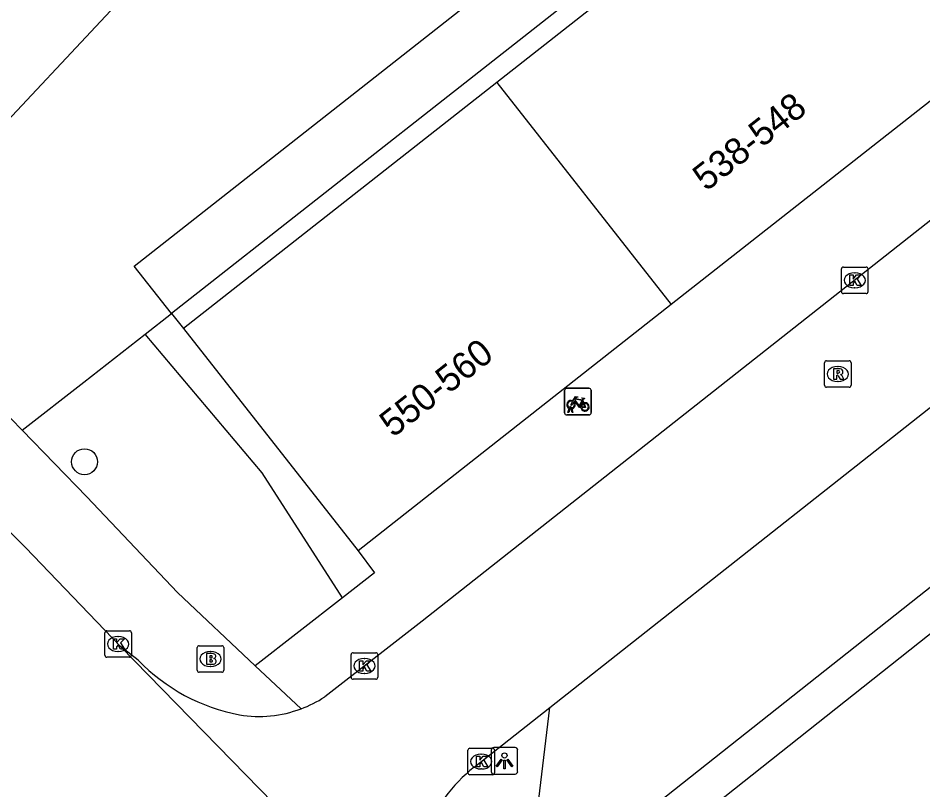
# Model space of a CAD drawing. Extents: x 159222 to 160346, y 381249 to 382166.
# Drawn here: x 159571.27 to 159605.34, y 381539.78 to 381568.84 of the extents above; entities that cross this region are included whole.
import ezdxf

# ---------------------------------------------------------------- set-up
doc = ezdxf.new("R2010")
doc.units = 0
for name, color, linetype in [('IMGEO_Boom', 7, 'Continuous'), ('IMGEO_Brandkraan', 7, 'Continuous'), ('IMGEO_Fietsenrek', 7, 'Continuous'), ('IMGEO_Groenvoorziening', 7, 'Continuous'), ('IMGEO_Haag', 7, 'Continuous'), ('IMGEO_Kolk', 7, 'Continuous'), ('IMGEO_Lichtpunt', 7, 'Continuous'), ('IMGEO_Pand', 7, 'Continuous'), ('IMGEO_Pand_nummerreeks', 7, 'Continuous'), ('IMGEO_Parkeervlak_open', 7, 'Continuous'), ('IMGEO_Rijbaan_lokaal_gesloten', 7, 'Continuous'), ('IMGEO_Rijbaan_lokaal_open', 7, 'Continuous'), ('IMGEO_Rioolput', 7, 'Continuous'), ('IMGEO_Voetpad_open', 7, 'Continuous')]:
    doc.layers.add(name, color=color, linetype=linetype)

msp = doc.modelspace()

# ---------------------------------------------------------------- linework, layer by layer
at = {"layer": 'IMGEO_Boom'}
msp.add_circle((159573.769, 381552.138), 0.489, dxfattribs=at)
at = {"layer": 'IMGEO_Brandkraan'}
for p, q in [((159578.01, 381544.286), (159578.01, 381545.138)), ((159578.085, 381545.212), (159578.937, 381545.212)), ((159579.011, 381545.138), (159579.011, 381544.286)), ((159578.498, 381544.992), (159578.523, 381544.992)), ((159578.521, 381544.432), (159578.496, 381544.432)), ((159578.937, 381544.212), (159578.085, 381544.212))]:
    msp.add_line(p, q, dxfattribs=at)
for points in [[(159578.01, 381544.286), (159578.01, 381545.138)], [(159578.085, 381545.212), (159578.937, 381545.212)], [(159579.011, 381545.138), (159579.011, 381544.286)], [(159578.358, 381544.912), (159578.358, 381544.512), (159578.571, 381544.512)], [(159578.589, 381544.912), (159578.358, 381544.912)], [(159578.537, 381544.831), (159578.483, 381544.831), (159578.483, 381544.755)], [(159578.483, 381544.755), (159578.536, 381544.755)], [(159578.545, 381544.679), (159578.483, 381544.679), (159578.483, 381544.598)], [(159578.483, 381544.598), (159578.545, 381544.598)], [(159578.937, 381544.212), (159578.085, 381544.212)]]:
    msp.add_lwpolyline(points, dxfattribs=at)
for centre, radius, start, end in [((159578.087, 381545.136), 0.0765, 91.552, 178.448), ((159578.087, 381545.136), 0.0765, 91.552, 178.448), ((159578.935, 381545.136), 0.0765, 1.552, 88.448), ((159578.935, 381545.136), 0.0765, 1.552, 88.448), ((159578.538, 381544.793), 0.0379, 267.8285, 90.9355), ((159578.593, 381544.767), 0.145, 59.4692, 91.5367), ((159578.618, 381544.814), 0.0922, 285.5137, 58.1501), ((159578.623, 381544.622), 0.105, 301.3115, 78.989), ((159578.546, 381544.638), 0.0404, 269.8759, 90.5077), ((159578.577, 381544.763), 0.251, 268.6676, 293.5347), ((159578.087, 381544.288), 0.0765, 181.552, 268.448), ((159578.087, 381544.288), 0.0765, 181.552, 268.448), ((159578.935, 381544.288), 0.0765, 271.552, 358.448), ((159578.935, 381544.288), 0.0765, 271.552, 358.448)]:
    msp.add_arc(centre, radius, start, end, dxfattribs=at)
for centre, major_axis, ratio, start_param, end_param in [((159578.497, 381544.712), (-0.387, 0.002), 0.722429, 4.712389, 7.853982), ((159578.522, 381544.712), (-0.39, 0.002), 0.717154, 1.570796, 4.712389)]:
    msp.add_ellipse(centre, major_axis=major_axis, ratio=ratio, start_param=start_param, end_param=end_param, dxfattribs=at)
at = {"layer": 'IMGEO_Fietsenrek'}
for p, q in [((159591.847, 381553.977), (159591.847, 381554.818)), ((159591.847, 381554.818), (159591.847, 381553.977)), ((159591.922, 381554.902), (159592.763, 381554.902)), ((159592.763, 381554.902), (159591.922, 381554.902)), ((159592.847, 381554.827), (159592.847, 381553.986)), ((159592.847, 381553.986), (159592.847, 381554.827)), ((159592.534, 381554.451), (159592.57, 381554.356)), ((159592.772, 381553.902), (159591.931, 381553.902)), ((159591.931, 381553.902), (159592.772, 381553.902)), ((159591.974, 381553.986), (159592.013, 381554.146)), ((159592.008, 381553.986), (159591.974, 381553.986)), ((159592.043, 381554.134), (159592.008, 381553.986)), ((159592.085, 381554.158), (159592.084, 381554.162)), ((159592.126, 381553.986), (159592.092, 381554.128)), ((159592.116, 381554.169), (159592.117, 381554.162)), ((159592.124, 381554.132), (159592.159, 381553.986)), ((159592.159, 381553.986), (159592.126, 381553.986))]:
    msp.add_line(p, q, dxfattribs=at)
for points in [[(159592.16, 381554.428), (159592.255, 381554.592), (159592.341, 381554.578), (159592.343, 381554.569), (159592.287, 381554.558), (159592.26, 381554.513), (159592.516, 381554.472)], [(159592.181, 381554.376), (159592.129, 381554.286), (159592.089, 381554.261), (159592.09, 381554.308), (159592.145, 381554.402)], [(159592.456, 381554.184), (159592.406, 381554.184), (159592.215, 381554.435), (159592.196, 381554.403)], [(159592.503, 381554.447), (159592.246, 381554.488), (159592.229, 381554.459), (159592.396, 381554.239), (159592.503, 381554.447)], [(159592.551, 381554.349), (159592.521, 381554.426), (159592.412, 381554.208), (159592.455, 381554.208)], [(159592.485, 381554.208), (159592.605, 381554.207), (159592.561, 381554.321)], [(159592.581, 381554.328), (159592.636, 381554.183), (159592.486, 381554.183)], [(159592.516, 381554.472), (159592.541, 381554.521), (159592.535, 381554.525), (159592.512, 381554.529), (159592.5, 381554.536), (159592.499, 381554.539), (159592.501, 381554.544), (159592.596, 381554.529), (159592.598, 381554.519), (159592.588, 381554.506), (159592.576, 381554.5), (159592.562, 381554.506), (159592.534, 381554.451)]]:
    msp.add_lwpolyline(points, dxfattribs=at)
for centre, radius, start, end in [((159591.925, 381554.824), 0.0779, 92.4484, 184.2845), ((159591.925, 381554.824), 0.0779, 92.4484, 184.2845), ((159592.769, 381554.824), 0.0779, 2.4484, 94.2845), ((159592.769, 381554.824), 0.0779, 2.4484, 94.2845), ((159592.087, 381554.287), 0.159, 62.6766, 242.1369), ((159592.087, 381554.287), 0.129, 63.3192, 238.903), ((159592.087, 381554.287), 0.129, 283.6043, 43.4302), ((159592.087, 381554.287), 0.159, 283.5766, 46.6042), ((159592.614, 381554.203), 0.159, 113.3408, 178.3217), ((159592.614, 381554.203), 0.159, 187.0065, 105.7708), ((159592.614, 381554.203), 0.129, 113.923, 177.9556), ((159592.614, 381554.203), 0.129, 188.6715, 104.5883), ((159591.925, 381553.98), 0.0779, 182.4484, 274.2845), ((159591.925, 381553.98), 0.0779, 182.4484, 274.2845), ((159592.067, 381554.158), 0.0499, 12.8025, 158.6934), ((159592.087, 381554.287), 0.159, 253.9967, 271.7867), ((159592.067, 381554.158), 0.0174, 12.8025, 163.4502), ((159592.087, 381554.287), 0.129, 253.415, 269.0204), ((159592.769, 381553.98), 0.0779, 272.4484, 4.2845), ((159592.769, 381553.98), 0.0779, 272.4484, 4.2845)]:
    msp.add_arc(centre, radius, start, end, dxfattribs=at)
at = {"layer": 'IMGEO_Groenvoorziening'}
for points in [[(159577.049, 381557.715), (159575.636, 381559.503), (159621.716, 381595.714)], [(159623.339, 381594.077), (159577.049, 381557.715)], [(159576.056, 381556.935), (159577.049, 381557.715)], [(159577.049, 381557.715), (159577.496, 381557.149)], [(159571.415, 381553.33), (159573.741, 381555.137), (159576.056, 381556.935)], [(159583.479, 381547.014), (159580.454, 381551.717), (159576.056, 381556.935)]]:
    msp.add_lwpolyline(points, dxfattribs=at)
at = {"layer": 'IMGEO_Haag'}
msp.add_lwpolyline([(159635.501, 381555.629), (159627.13, 381563.32), (159609.69, 381548.885), (159590.614, 381533.765)], dxfattribs=at)
at = {"layer": 'IMGEO_Kolk'}
for p, q in [((159602.271, 381558.543), (159602.271, 381559.395)), ((159602.346, 381559.469), (159603.198, 381559.469)), ((159603.272, 381559.395), (159603.272, 381558.543)), ((159602.759, 381559.249), (159602.784, 381559.249)), ((159602.782, 381558.689), (159602.757, 381558.689)), ((159603.198, 381558.469), (159602.346, 381558.469)), ((159574.607, 381545.775), (159575.459, 381545.775)), ((159574.532, 381544.849), (159574.532, 381545.701)), ((159575.02, 381545.555), (159575.045, 381545.555)), ((159575.533, 381545.701), (159575.533, 381544.849)), ((159575.459, 381544.775), (159574.607, 381544.775)), ((159575.043, 381544.995), (159575.018, 381544.995)), ((159583.807, 381544.022), (159583.807, 381544.874)), ((159583.882, 381544.948), (159584.734, 381544.948)), ((159584.295, 381544.728), (159584.32, 381544.728)), ((159584.808, 381544.874), (159584.808, 381544.022)), ((159584.318, 381544.168), (159584.293, 381544.168)), ((159584.734, 381543.948), (159583.882, 381543.948)), ((159588.283, 381541.35), (159589.135, 381541.35)), ((159588.208, 381540.424), (159588.208, 381541.276)), ((159588.696, 381541.13), (159588.721, 381541.13)), ((159589.209, 381541.276), (159589.209, 381540.424)), ((159589.135, 381540.35), (159588.283, 381540.35)), ((159588.719, 381540.57), (159588.694, 381540.57))]:
    msp.add_line(p, q, dxfattribs=at)
for points in [[(159602.271, 381558.543), (159602.271, 381559.395)], [(159602.346, 381559.469), (159603.198, 381559.469)], [(159603.272, 381559.395), (159603.272, 381558.543)], [(159602.592, 381559.169), (159602.715, 381559.169), (159602.715, 381559.018), (159602.845, 381559.169), (159603.009, 381559.169), (159602.863, 381559.018), (159603.016, 381558.769), (159602.864, 381558.769), (159602.779, 381558.933), (159602.715, 381558.866), (159602.715, 381558.769), (159602.592, 381558.769), (159602.592, 381559.169)], [(159603.198, 381558.469), (159602.346, 381558.469)], [(159574.607, 381545.775), (159575.459, 381545.775)], [(159574.532, 381544.849), (159574.532, 381545.701)], [(159574.853, 381545.475), (159574.976, 381545.475), (159574.976, 381545.324), (159575.106, 381545.475), (159575.27, 381545.475), (159575.124, 381545.324), (159575.277, 381545.075), (159575.125, 381545.075), (159575.04, 381545.239), (159574.976, 381545.172), (159574.976, 381545.075), (159574.853, 381545.075), (159574.853, 381545.475)], [(159575.533, 381545.701), (159575.533, 381544.849)], [(159575.459, 381544.775), (159574.607, 381544.775)], [(159583.807, 381544.022), (159583.807, 381544.874)], [(159583.882, 381544.948), (159584.734, 381544.948)], [(159584.808, 381544.874), (159584.808, 381544.022)], [(159584.128, 381544.648), (159584.251, 381544.648), (159584.251, 381544.497), (159584.381, 381544.648), (159584.545, 381544.648), (159584.399, 381544.497), (159584.552, 381544.248), (159584.4, 381544.248), (159584.315, 381544.412), (159584.251, 381544.345), (159584.251, 381544.248), (159584.128, 381544.248), (159584.128, 381544.648)], [(159584.734, 381543.948), (159583.882, 381543.948)], [(159588.283, 381541.35), (159589.135, 381541.35)], [(159588.208, 381540.424), (159588.208, 381541.276)], [(159588.529, 381541.05), (159588.652, 381541.05), (159588.652, 381540.899), (159588.782, 381541.05), (159588.946, 381541.05), (159588.8, 381540.899), (159588.953, 381540.65), (159588.801, 381540.65), (159588.716, 381540.814), (159588.652, 381540.747), (159588.652, 381540.65), (159588.529, 381540.65), (159588.529, 381541.05)], [(159589.209, 381541.276), (159589.209, 381540.424)], [(159589.135, 381540.35), (159588.283, 381540.35)]]:
    msp.add_lwpolyline(points, dxfattribs=at)
for centre, start, end in [((159602.348, 381559.393), 91.552, 178.448), ((159602.348, 381559.393), 91.552, 178.448), ((159603.196, 381559.393), 1.552, 88.448), ((159603.196, 381559.393), 1.552, 88.448), ((159602.348, 381558.545), 181.552, 268.448), ((159602.348, 381558.545), 181.552, 268.448), ((159603.196, 381558.545), 271.552, 358.448), ((159603.196, 381558.545), 271.552, 358.448), ((159574.609, 381545.699), 91.552, 178.448), ((159574.609, 381545.699), 91.552, 178.448), ((159575.457, 381545.699), 1.552, 88.448), ((159575.457, 381545.699), 1.552, 88.448), ((159574.609, 381544.851), 181.552, 268.448), ((159574.609, 381544.851), 181.552, 268.448), ((159575.457, 381544.851), 271.552, 358.448), ((159575.457, 381544.851), 271.552, 358.448), ((159583.884, 381544.872), 91.552, 178.448), ((159583.884, 381544.872), 91.552, 178.448), ((159584.732, 381544.872), 1.552, 88.448), ((159584.732, 381544.872), 1.552, 88.448), ((159583.884, 381544.024), 181.552, 268.448), ((159583.884, 381544.024), 181.552, 268.448), ((159584.732, 381544.024), 271.552, 358.448), ((159584.732, 381544.024), 271.552, 358.448), ((159588.285, 381541.274), 91.552, 178.448), ((159588.285, 381541.274), 91.552, 178.448), ((159589.133, 381541.274), 1.552, 88.448), ((159589.133, 381541.274), 1.552, 88.448), ((159588.285, 381540.426), 181.552, 268.448), ((159588.285, 381540.426), 181.552, 268.448), ((159589.133, 381540.426), 271.552, 358.448), ((159589.133, 381540.426), 271.552, 358.448)]:
    msp.add_arc(centre, 0.0765, start, end, dxfattribs=at)
for centre, major_axis, ratio, start_param, end_param in [((159602.758, 381558.969), (-0.387, 0.002), 0.722429, 4.712389, 7.853982), ((159602.783, 381558.969), (-0.39, 0.002), 0.717154, 1.570796, 4.712389), ((159575.019, 381545.275), (-0.387, 0.002), 0.722429, 4.712389, 7.853982), ((159575.044, 381545.275), (-0.39, 0.002), 0.717154, 1.570796, 4.712389), ((159584.294, 381544.448), (-0.387, 0.002), 0.722429, 4.712389, 7.853982), ((159584.319, 381544.448), (-0.39, 0.002), 0.717154, 1.570796, 4.712389), ((159588.695, 381540.85), (-0.387, 0.002), 0.722429, 4.712389, 7.853982), ((159588.72, 381540.85), (-0.39, 0.002), 0.717154, 1.570796, 4.712389)]:
    msp.add_ellipse(centre, major_axis=major_axis, ratio=ratio, start_param=start_param, end_param=end_param, dxfattribs=at)
at = {"layer": 'IMGEO_Lichtpunt'}
for p, q in [((159589.985, 381541.376), (159589.177, 381541.376)), ((159589.985, 381541.376), (159589.177, 381541.376)), ((159589.083, 381541.281), (159589.083, 381540.474)), ((159589.083, 381541.281), (159589.083, 381540.474)), ((159590.079, 381540.474), (159590.079, 381541.281)), ((159590.079, 381540.474), (159590.079, 381541.281)), ((159589.177, 381540.38), (159589.985, 381540.38)), ((159589.177, 381540.38), (159589.985, 381540.38))]:
    msp.add_line(p, q, dxfattribs=at)
for points in [[(159589.457, 381540.945), (159589.496, 381540.917), (159589.308, 381540.655), (159589.27, 381540.682), (159589.457, 381540.945)], [(159589.559, 381540.897), (159589.606, 381540.897), (159589.606, 381540.575), (159589.559, 381540.575), (159589.559, 381540.897)], [(159589.669, 381540.917), (159589.707, 381540.944), (159589.894, 381540.682), (159589.855, 381540.654), (159589.669, 381540.917)]]:
    msp.add_lwpolyline(points, dxfattribs=at)
msp.add_circle((159589.582, 381541.079), 0.0994, dxfattribs=at)
for centre, start, end in [((159589.177, 381541.281), 90, 180), ((159589.177, 381541.281), 90, 180), ((159589.985, 381541.281), 0, 90), ((159589.985, 381541.281), 0, 90), ((159589.177, 381540.474), 180, 270), ((159589.177, 381540.474), 180, 270), ((159589.985, 381540.474), 270, 0), ((159589.985, 381540.474), 270, 360)]:
    msp.add_arc(centre, 0.0946, start, end, dxfattribs=at)
at = {"layer": 'IMGEO_Pand'}
for points in [[(159601.084, 381575.685), (159589.29, 381566.417)], [(159607.656, 381567.322), (159595.862, 381558.054)], [(159589.29, 381566.417), (159577.496, 381557.149)], [(159589.29, 381566.417), (159595.862, 381558.054)], [(159595.862, 381558.054), (159584.068, 381548.786)], [(159577.496, 381557.149), (159584.068, 381548.786)]]:
    msp.add_lwpolyline(points, dxfattribs=at)
at = {"layer": 'IMGEO_Parkeervlak_open'}
msp.add_lwpolyline([(159621.437, 381566.663), (159620.253, 381558.982), (159590.387, 381535.358), (159591.289, 381542.884)], dxfattribs=at)
at = {"layer": 'IMGEO_Rijbaan_lokaal_gesloten'}
for points in [[(159568.481, 381551.989), (159571.55, 381548.905), (159575.127, 381545.176)], [(159575.127, 381545.176), (159587.692, 381532.316)]]:
    msp.add_lwpolyline(points, dxfattribs=at)
at = {"layer": 'IMGEO_Rijbaan_lokaal_open'}
for points in [[(159591.289, 381542.884), (159609.432, 381557.193), (159611.728, 381559.009), (159621.437, 381566.663)], [(159611.28, 381565.67), (159586.487, 381546.139), (159582.812, 381543.285)], [(159575.79, 381544.664), (159575.127, 381545.176)], [(159588.437, 381540.635), (159591.289, 381542.884)]]:
    msp.add_lwpolyline(points, dxfattribs=at)
for centre, radius, start, end in [((159580.933, 381549.645), 7.159, 224.0833, 259.2955), ((159580.364, 381547.025), 4.47, 290.3853, 303.2068), ((159580.341, 381547.055), 4.506, 260.5677, 290.5205), ((159592.14, 381535.957), 5.966, 128.3674, 158.7147)]:
    msp.add_arc(centre, radius, start, end, dxfattribs=at)
at = {"layer": 'IMGEO_Rioolput'}
for p, q in [((159601.709, 381555.941), (159602.561, 381555.941)), ((159601.634, 381555.015), (159601.634, 381555.867)), ((159602.122, 381555.721), (159602.147, 381555.721)), ((159602.635, 381555.867), (159602.635, 381555.015)), ((159602.561, 381554.941), (159601.709, 381554.941)), ((159602.145, 381555.161), (159602.12, 381555.161))]:
    msp.add_line(p, q, dxfattribs=at)
for points in [[(159601.709, 381555.941), (159602.561, 381555.941)], [(159601.634, 381555.015), (159601.634, 381555.867)], [(159602.223, 381555.639), (159601.971, 381555.641), (159601.971, 381555.241)], [(159602.635, 381555.867), (159602.635, 381555.015)], [(159601.971, 381555.241), (159602.095, 381555.241), (159602.095, 381555.403), (159602.106, 381555.403)], [(159602.149, 381555.56), (159602.095, 381555.56), (159602.095, 381555.479)], [(159602.095, 381555.479), (159602.147, 381555.479)], [(159602.153, 381555.374), (159602.224, 381555.241), (159602.364, 381555.241), (159602.299, 381555.367)], [(159602.561, 381554.941), (159601.709, 381554.941)]]:
    msp.add_lwpolyline(points, dxfattribs=at)
for centre, radius, start, end in [((159601.711, 381555.865), 0.0765, 91.552, 178.448), ((159601.711, 381555.865), 0.0765, 91.552, 178.448), ((159602.559, 381555.865), 0.0765, 1.552, 88.448), ((159602.559, 381555.865), 0.0765, 1.552, 88.448), ((159602.222, 381555.529), 0.109, 350.3612, 89.416), ((159602.105, 381555.35), 0.0533, 26.0293, 88.6989), ((159602.131, 381555.668), 0.19, 274.7715, 282.9687), ((159602.155, 381555.464), 0.0964, 77.0061, 93.1865), ((159602.169, 381555.521), 0.0378, 276.6634, 79.6772), ((159602.22, 381555.529), 0.112, 277.5842, 350.9817), ((159602.204, 381555.314), 0.108, 29.5134, 73.7905), ((159601.711, 381555.017), 0.0765, 181.552, 268.448), ((159601.711, 381555.017), 0.0765, 181.552, 268.448), ((159602.559, 381555.017), 0.0765, 271.552, 358.448), ((159602.559, 381555.017), 0.0765, 271.552, 358.448)]:
    msp.add_arc(centre, radius, start, end, dxfattribs=at)
for centre, major_axis, ratio, start_param, end_param in [((159602.121, 381555.441), (-0.387, 0.002), 0.722429, 4.712389, 7.853982), ((159602.146, 381555.441), (-0.39, 0.002), 0.717154, 1.570796, 4.712389)]:
    msp.add_ellipse(centre, major_axis=major_axis, ratio=ratio, start_param=start_param, end_param=end_param, dxfattribs=at)
at = {"layer": 'IMGEO_Voetpad_open'}
for points in [[(159568.625, 381562.589), (159576.221, 381570.71), (159577.717, 381572.249), (159606.917, 381603.647)], [(159571.415, 381553.33), (159569.753, 381555.039)], [(159580.2, 381544.451), (159577.265, 381547.216), (159573.858, 381550.817), (159571.415, 381553.33)], [(159584.068, 381548.786), (159584.683, 381547.956), (159583.479, 381547.014)], [(159583.479, 381547.014), (159580.2, 381544.451)], [(159580.2, 381544.451), (159581.921, 381542.835)]]:
    msp.add_lwpolyline(points, dxfattribs=at)

# ---------------------------------------------------------------- texts
at = {"layer": 'IMGEO_Pand_nummerreeks'}
for s, p in [('538-548', (159597.178, 381562.293)), ('550-560', (159585.384, 381553.025))]:
    msp.add_text(s, height=1, rotation=38.1608, dxfattribs=at).set_placement(p)

doc.saveas('drawing.dxf')
